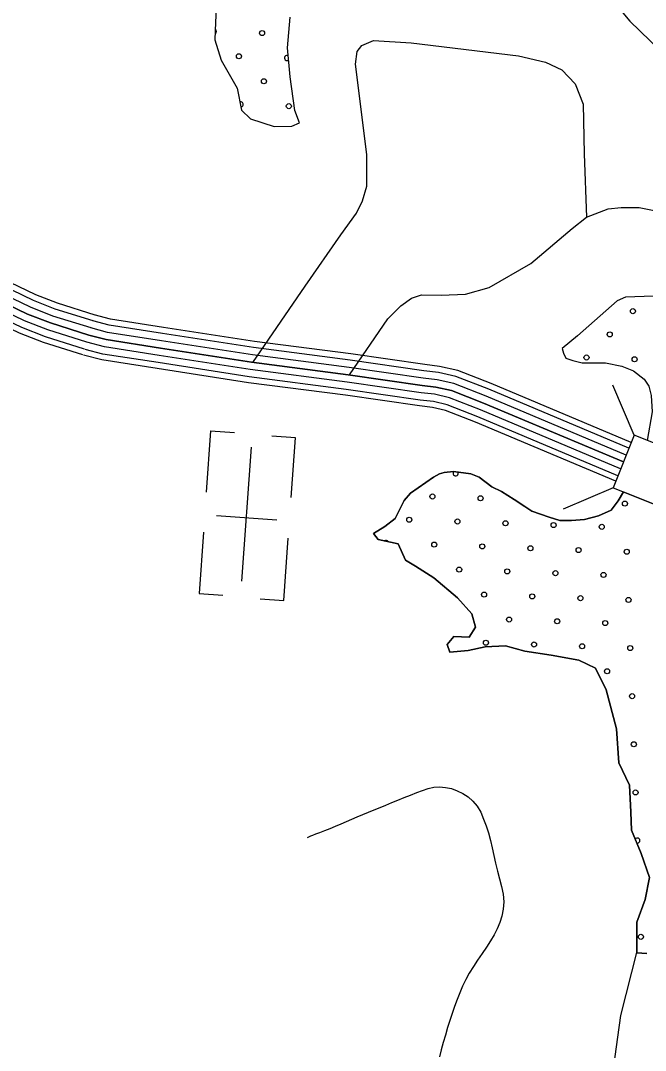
# Model space of a CAD drawing. Extents: x 1788175 to 1969470, y 584502 to 738744.
# Drawn here: x 1831913 to 1834530, y 706925 to 711238 of the extents above; entities that cross this region are included whole.
import ezdxf

# ---------------------------------------------------------------- set-up
doc = ezdxf.new("R2010")
doc.units = 0
for name, color, linetype in [('DESIGN - SCRATCH - User 1', 7, 'Continuous'), ('DESIGN - TRAFFIC CONTROL PERMANENT - Pavement Marking Text', 7, 'Continuous'), ('DESIGN - TRANSPORTATION - Edge of Traveled Way', 7, 'Continuous'), ('DESIGN - TRANSPORTATION - Text', 7, 'Continuous'), ('DESIGN - UTILITIES - Cable (Underground) with Text', 7, 'Continuous'), ('SURVEY - CONTOURS - Index with Text', 7, 'Continuous'), ('SURVEY - DRAINAGE - Storm Sewer', 7, 'Continuous'), ('SURVEY - TRANSPORTATION - Roads', 7, 'Continuous'), ('SURVEY - TRANSPORTATION - Roads Text', 7, 'Continuous')]:
    doc.layers.add(name, color=color, linetype=linetype)

msp = doc.modelspace()

# ---------------------------------------------------------------- linework, layer by layer
at = {"layer": 'DESIGN - SCRATCH - User 1'}
msp.add_line((1834438.6, 709263.7), (1834574.9, 709209.2), dxfattribs=at)
for points in [[(1832735.7, 711361.1), (1832729.7, 711231), (1832726.5, 711157), (1832753.2, 711072.5), (1832819.4, 710955.3), (1832838, 710862.9), (1832875.4, 710826.3), (1832975, 710794.8), (1833049.1, 710795.7), (1833081.3, 710809.3), (1833062.1, 710861.6), (1833042.3, 711002.1)], [(1834386.3, 711330.8), (1834464.9, 711235.5), (1834593, 711111.4), (1834746.7, 710957), (1834846.9, 710833.3), (1834881.6, 710752.7), (1835004.2, 710654.7), (1835113.7, 710621.1), (1835187, 710573.9), (1835261.5, 710472.7), (1835347.5, 710339.2), (1835437.1, 710183.7), (1835534.5, 710010), (1835594.5, 709885), (1835623.3, 709806.4), (1835614.7, 709766.5), (1835560.2, 709739.3), (1835482.3, 709746.4), (1835264.2, 709766), (1834857.6, 709888.5), (1834563.6, 710084.5), (1834446.1, 710079.6), (1834411.8, 710064.9), (1834246.2, 709918)], [(1833042.3, 711002.1), (1833030.2, 711124.5), (1833042.2, 711252.5)], [(1834246.2, 709918), (1834181.5, 709864), (1834186.4, 709844.4), (1834196.2, 709824.8), (1834225.6, 709815), (1834264.8, 709805.2), (1834313.8, 709805.2), (1834362.8, 709805.2), (1834431.4, 709790.5), (1834480.3, 709770.9), (1834524.4, 709736.6), (1834544, 709707.2), (1834553.8, 709668), (1834558.7, 709599.4), (1834538.2, 709479.8)], [(1833546.4, 709258.8), (1833642.6, 709325.1), (1833667, 709339.8), (1833686.6, 709344.7), (1833725.8, 709349.6), (1833799.3, 709339.8), (1833833.6, 709325.1), (1833887.5, 709285.9), (1833926.7, 709266.3), (1833980.6, 709232), (1834024.7, 709202.6), (1834054.1, 709183), (1834127.6, 709158.5), (1834171.7, 709143.8), (1834220.7, 709143.8), (1834274.6, 709148.7), (1834333.4, 709163.4), (1834387.3, 709187.9), (1834416.7, 709227.1), (1834438.6, 709263.7)], [(1834535.9, 707331), (1834493.7, 707333.3), (1834493.9, 707461.8), (1834529.5, 707557.4), (1834546.9, 707649.3), (1834512.5, 707749.9), (1834471.9, 707846.7), (1834469.1, 707922.8), (1834462.9, 708035), (1834418.3, 708129.8), (1834408.5, 708272.2), (1834365.1, 708435), (1834320.5, 708525.8), (1834250.9, 708558.9), (1834135.2, 708580.6), (1834025.4, 708596.3), (1833943.7, 708619.5), (1833859.5, 708614.7), (1833787.3, 708599.8), (1833711.1, 708592.9), (1833699.6, 708625.1), (1833728.1, 708658.7), (1833792.1, 708655.8), (1833818.8, 708697.5), (1833803.7, 708753.8), (1833742.7, 708820.8), (1833643.9, 708904.3), (1833566.6, 708953.5), (1833525, 708978.2), (1833494, 709046.7), (1833410.3, 709064), (1833390.7, 709090.3), (1833439.1, 709119.6), (1833481.7, 709153.1), (1833518.9, 709228.6), (1833546.4, 709258.8)]]:
    msp.add_lwpolyline(points, dxfattribs=at)
at = {"layer": 'DESIGN - TRAFFIC CONTROL PERMANENT - Pavement Marking Text'}
for centre in [(1832924.5, 711185.8), (1832827.4, 711088.7), (1832932, 710984.1), (1833036.5, 710879.6), (1834477.7, 710020.9), (1834380.6, 709923.8), (1834283.5, 709826.8), (1834485.1, 709819.3), (1833637.9, 709244.6), (1833839.5, 709237.2), (1834444.3, 709214.8), (1833540.8, 709147.6), (1833742.4, 709140.1), (1833944.1, 709132.6), (1834145.7, 709125.2), (1834347.3, 709117.7), (1833645.4, 709043), (1833847, 709035.6), (1834048.6, 709028.1), (1834250.2, 709020.6), (1834451.8, 709013.2), (1833749.9, 708938.5), (1833951.5, 708931), (1834153.1, 708923.6), (1834354.7, 708916.1), (1833854.4, 708834), (1834056.1, 708826.5), (1834257.7, 708819), (1834459.3, 708811.6), (1833959, 708729.4), (1834160.6, 708721.9), (1834362.2, 708714.5), (1833861.9, 708632.3), (1834063.5, 708624.9), (1834265.1, 708617.4), (1834466.7, 708609.9), (1834369.7, 708512.9), (1834474.2, 708408.3), (1834481.7, 708206.7), (1834489.1, 708005.1), (1834511.5, 707400.3)]:
    msp.add_circle(centre, 10.6, dxfattribs=at)
for centre, start, end in [((1832722.9, 711193.2), 296.8608, 58.2552), ((1833029, 711081.2), 64.7783, 306.51), ((1832834.9, 710887.1), 271.9822, 110.739), ((1833735, 709341.7), 133.9249, 30.8841), ((1833443.8, 709050.5), 26.0759, 130.6475), ((1834496.6, 707803.5), 257.5211, 147.9316)]:
    msp.add_arc(centre, 10.6, start, end, dxfattribs=at)
at = {"layer": 'DESIGN - TRANSPORTATION - Edge of Traveled Way'}
for points in [[(1832735.7, 711361.1), (1832729.7, 711231), (1832726.5, 711157), (1832753.2, 711072.5), (1832819.4, 710955.3), (1832838, 710862.9), (1832875.4, 710826.3), (1832975, 710794.8), (1833049.1, 710795.7), (1833081.3, 710809.3), (1833062.1, 710861.6), (1833042.3, 711002.1)], [(1834386.3, 711330.8), (1834464.9, 711235.5), (1834593, 711111.4), (1834746.7, 710957), (1834846.9, 710833.3), (1834881.6, 710752.7), (1835004.2, 710654.7), (1835113.7, 710621.1), (1835187, 710573.9), (1835261.5, 710472.7), (1835347.5, 710339.2), (1835437.1, 710183.7), (1835534.5, 710010), (1835594.5, 709885), (1835623.3, 709806.4), (1835614.7, 709766.5), (1835560.2, 709739.3), (1835482.3, 709746.4), (1835264.2, 709766), (1834857.6, 709888.5), (1834563.6, 710084.5), (1834446.1, 710079.6), (1834411.8, 710064.9), (1834246.2, 709918)], [(1833042.3, 711002.1), (1833030.2, 711124.5), (1833042.2, 711252.5)], [(1834246.2, 709918), (1834181.5, 709864), (1834186.4, 709844.4), (1834196.2, 709824.8), (1834225.6, 709815), (1834264.8, 709805.2), (1834313.8, 709805.2), (1834362.8, 709805.2), (1834431.4, 709790.5), (1834480.3, 709770.9), (1834524.4, 709736.6), (1834544, 709707.2), (1834553.8, 709668), (1834558.7, 709599.4), (1834538.2, 709479.8)], [(1834438.6, 709263.7), (1834416.7, 709227.1), (1834387.3, 709187.9), (1834333.4, 709163.4), (1834274.6, 709148.7), (1834220.7, 709143.8), (1834171.7, 709143.8), (1834127.6, 709158.5), (1834054.1, 709183), (1834024.7, 709202.6), (1833980.6, 709232), (1833926.7, 709266.3), (1833887.5, 709285.9), (1833833.6, 709325.1), (1833799.3, 709339.8), (1833725.8, 709349.6), (1833686.6, 709344.7), (1833667, 709339.8), (1833642.6, 709325.1), (1833546.4, 709258.8)], [(1833546.4, 709258.8), (1833518.9, 709228.6), (1833481.7, 709153.1), (1833439.1, 709119.6), (1833390.7, 709090.3), (1833410.3, 709064), (1833494, 709046.7), (1833525, 708978.2), (1833566.6, 708953.5), (1833643.9, 708904.3), (1833742.7, 708820.8), (1833803.7, 708753.8), (1833818.8, 708697.5), (1833792.1, 708655.8), (1833728.1, 708658.7), (1833699.6, 708625.1), (1833711.1, 708592.9), (1833787.3, 708599.8), (1833859.5, 708614.7), (1833943.7, 708619.5), (1834025.4, 708596.3), (1834135.2, 708580.6), (1834250.9, 708558.9), (1834320.5, 708525.8), (1834365.1, 708435), (1834408.5, 708272.2), (1834418.3, 708129.8), (1834462.9, 708035), (1834469.1, 707922.8), (1834471.9, 707846.7), (1834512.5, 707749.9), (1834546.9, 707649.3), (1834529.5, 707557.4), (1834493.9, 707461.8), (1834493.7, 707333.3), (1834535.9, 707331)]]:
    msp.add_lwpolyline(points, dxfattribs=at)
at = {"layer": 'DESIGN - TRANSPORTATION - Text'}
msp.add_lwpolyline([(1833482.5, 704449.1), (1833482.5, 704495.3), (1833493.8, 704581.3), (1833525, 704664.9), (1833598.1, 704734), (1833651.3, 704813.4), (1833699, 704922.8), (1833740.5, 705024.4), (1833767.4, 705078.1), (1833770.7, 705170.2), (1833764.3, 705272.4), (1833793.5, 705354.1), (1833871.1, 705461.1), (1833914.5, 705548.6), (1833977.1, 705720), (1834025.5, 705877.5), (1834087.4, 706006.8), (1834201.1, 706113.4), (1834276.6, 706214.5), (1834324.2, 706317.9), (1834346.1, 706441.8), (1834360.2, 706585.8), (1834427.5, 707071.5), (1834495.6, 707340.9)], dxfattribs=at)
at = {"layer": 'DESIGN - UTILITIES - Cable (Underground) with Text'}
for p, q in [((1832708.7, 709520.2), (1832690.4, 709262.7)), ((1832708.9, 709520.1), (1832808.2, 709513.1)), ((1833063.7, 709490.9), (1832965.7, 709497.9)), ((1833046, 709240.1), (1833063.9, 709490.9)), ((1832733.7, 709165.4), (1832986.7, 709147.4)), ((1832678.5, 709094.7), (1832660.3, 708838.7)), ((1833015.4, 708809.4), (1833033.9, 709069.6)), ((1832660.2, 708838.7), (1832759.7, 708831.6)), ((1832916, 708816.5), (1833014.8, 708809.5))]:
    msp.add_line(p, q, dxfattribs=at)
msp.add_lwpolyline([(1832839.7, 708889.5), (1832879.6, 709451.1)], dxfattribs=at)
at = {"layer": 'SURVEY - CONTOURS - Index with Text'}
for points in [[(1832217.3, 709980.2), (1832058.1, 710030), (1831966.7, 710065.9), (1831786.2, 710151.6), (1831354.4, 710362.6), (1831129.9, 710461.7), (1830973.6, 710513), (1830841.5, 710555.9), (1830697.7, 710588.9), (1830070.4, 710700.8), (1829721.2, 710749.9), (1829560.1, 710779.9), (1829226.2, 710855.1), (1828586, 710956.9), (1827794.3, 711098.7)], [(1832225, 710004.7), (1832066.7, 710054.3), (1831976.9, 710089.5), (1831797.4, 710174.8), (1831365.3, 710385.9), (1831139.1, 710485.8), (1830981.6, 710537.5), (1830848.3, 710580.7), (1830702.9, 710614.1), (1830074.5, 710726.2), (1829725.3, 710775.3), (1829565.2, 710805.1), (1829231.1, 710880.4), (1828590.3, 710982.2), (1827798.8, 711124)], [(1832208.1, 709950.6), (1832047.8, 710000.7), (1831954.4, 710037.4), (1831772.8, 710123.7), (1831341.4, 710334.5), (1831118.8, 710432.7), (1830964, 710483.6), (1830833.2, 710526), (1830691.5, 710558.6), (1830065.5, 710670.1), (1829716.2, 710719.3), (1829553.8, 710749.6), (1829220.4, 710824.7), (1828580.8, 710926.3), (1827788.8, 711068.1)], [(1832189.6, 709891.4), (1832027.2, 709942.2), (1831929.7, 709980.5), (1831745.8, 710067.8), (1831315.2, 710278.3), (1831096.5, 710374.8), (1830944.7, 710424.6), (1830816.7, 710466.2), (1830679.1, 710497.8), (1830055.8, 710608.9), (1829706.2, 710658.1), (1829541.3, 710688.8), (1829208.7, 710763.7), (1828570.5, 710865.2), (1827777.9, 711007.1)], [(1827783.4, 711037.6), (1828575.7, 710895.8), (1829214.5, 710794.2), (1829547.6, 710719.2), (1829711.2, 710688.7), (1830060.7, 710639.5), (1830685.3, 710528.2), (1830824.9, 710496.1), (1830954.4, 710454.1), (1831107.7, 710403.8), (1831328.3, 710306.4), (1831759.3, 710095.7), (1831942.1, 710008.9), (1832037.5, 709971.5), (1832198.8, 709921)], [(1832198.8, 709921), (1832037.5, 709971.5), (1831942.1, 710008.9), (1831759.3, 710095.7), (1831328.3, 710306.4), (1831107.7, 710403.8), (1830954.4, 710454.1), (1830824.9, 710496.1), (1830685.3, 710528.2), (1830060.7, 710639.5), (1829711.2, 710688.7), (1829547.6, 710719.2), (1829214.5, 710794.2), (1828575.7, 710895.8), (1827783.4, 711037.6)], [(1832180.3, 709861.9), (1832016.9, 709913), (1831917.4, 709952), (1831732.4, 710039.9), (1831302.2, 710250.2), (1831085.4, 710345.8), (1830935.1, 710395.2), (1830808.4, 710436.2), (1830672.9, 710467.4), (1830050.9, 710578.3), (1829701.2, 710627.5), (1829535.1, 710658.4), (1829202.8, 710733.3), (1828565.3, 710834.6), (1827772.5, 710976.6)], [(1832173, 709838.3), (1832008.7, 709889.6), (1831907.6, 709929.3), (1831721.7, 710017.6), (1831291.7, 710227.7), (1831076.6, 710322.7), (1830927.5, 710371.7), (1830801.8, 710412.4), (1830668, 710443.2), (1830047, 710553.9), (1829697.2, 710603.1), (1829530.1, 710634.2), (1829198.2, 710709), (1828561.2, 710810.2), (1827768.2, 710952.2)], [(1834460.8, 709447), (1833874.8, 709693.7), (1833736.5, 709747.7), (1833663, 709764.5), (1833602.6, 709771.7), (1833293.3, 709816.2), (1832888.3, 709868.2), (1832507.8, 709927.8), (1832283.4, 709962.7), (1832214.8, 709980.9)], [(1834470.4, 709470.9), (1833884.5, 709717.6), (1833744.1, 709772.4), (1833667.4, 709789.9), (1833605.9, 709797.2), (1833296.8, 709841.7), (1832891.9, 709893.7), (1832511.7, 709953.2), (1832288.7, 709987.9), (1832221.4, 710005.8)], [(1834449.3, 709418.2), (1833863.1, 709665), (1833727.4, 709718), (1833657.7, 709733.9), (1833598.5, 709740.9), (1833289.2, 709785.5), (1832883.9, 709837.5), (1832503, 709897.2), (1832277, 709932.3), (1832206.8, 709951)], [(1834426.3, 709360.7), (1833839.8, 709607.6), (1833709.1, 709658.6), (1833647.1, 709672.7), (1833590.4, 709679.4), (1833280.8, 709724.1), (1832875.1, 709776.1), (1832493.4, 709835.9), (1832264.2, 709871.6), (1832190.9, 709891.1)], [(1834437.8, 709389.5), (1833851.5, 709636.3), (1833718.2, 709688.3), (1833652.4, 709703.3), (1833594.5, 709710.2), (1833285, 709754.8), (1832879.5, 709806.8), (1832498.2, 709866.5), (1832270.6, 709901.9), (1832198.8, 709921)], [(1832198.8, 709921), (1832270.6, 709901.9), (1832498.2, 709866.5), (1832879.5, 709806.8), (1833285, 709754.8), (1833594.5, 709710.2), (1833652.4, 709703.3), (1833718.2, 709688.3), (1833851.5, 709636.3), (1834437.8, 709389.5)], [(1834414.8, 709331.9), (1833828.2, 709578.8), (1833700, 709628.9), (1833641.8, 709642.1), (1833586.4, 709648.7), (1833276.6, 709693.4), (1832870.8, 709745.5), (1832488.6, 709805.3), (1832257.8, 709841.2), (1832182.9, 709861.1)], [(1834405.6, 709308.9), (1833818.9, 709555.9), (1833692.7, 709605.2), (1833637.6, 709617.7), (1833583.2, 709624.2), (1833273.3, 709668.9), (1832867.3, 709721), (1832484.8, 709780.9), (1832252.7, 709817), (1832176.6, 709837.2)]]:
    msp.add_lwpolyline(points, dxfattribs=at)
at = {"layer": 'SURVEY - DRAINAGE - Storm Sewer'}
for p, q in [((1834482.8, 709501.9), (1834393.3, 709710.7)), ((1834394.6, 709281.3), (1834185.8, 709191.9))]:
    msp.add_line(p, q, dxfattribs=at)
msp.add_lwpolyline([(1834394.6, 709281.3), (1834615.2, 709193.1), (1834703.4, 709413.7), (1834482.8, 709501.9)], close=True, dxfattribs=at)
at = {"layer": 'SURVEY - TRANSPORTATION - Roads'}
for points in [[(1832885.2, 709806.1), (1833104.7, 710126), (1833254.1, 710340.1), (1833319.6, 710431.2), (1833344.4, 710482.9), (1833363.4, 710544.7), (1833363.4, 710676.9), (1833315.3, 711056.2), (1833322.2, 711108.1), (1833342.6, 711133.9), (1833390.9, 711155.2), (1833548.9, 711144.9), (1833998.3, 711090.2), (1834112, 711064.5), (1834179.5, 711031.4), (1834236.6, 710972.5), (1834269.3, 710887.9), (1834274.1, 710679.5), (1834283.7, 710414.8)], [(1833290.6, 709754), (1833450.7, 709988.7), (1833505.6, 710044), (1833550.2, 710075.3), (1833592.4, 710088.7), (1833674.4, 710087.5), (1833776.6, 710092), (1833875.1, 710120.6), (1834050.8, 710220.2), (1834223.2, 710367.8), (1834284, 710415), (1834374.6, 710449.7), (1834428.7, 710454.9), (1834504.7, 710455.8), (1834566.6, 710442.9), (1834869, 710326.3), (1834908.6, 710301.7), (1834941.7, 710245.1), (1834982.7, 710176.4), (1835057.9, 710121.2), (1835353, 709953.5)], [(1833114.4, 707815.8), (1833129.1, 707823.2), (1833136.5, 707826.5), (1833149.1, 707831.3), (1833166.1, 707837.7), (1833186.6, 707845.1), (1833209.4, 707853.9), (1833232.5, 707863.6), (1833255.1, 707873.9), (1833278, 707883.9), (1833300.7, 707893.2), (1833323.2, 707902.8), (1833346.4, 707912.7), (1833369.7, 707922.5), (1833394.2, 707932.2), (1833418.4, 707941.9), (1833442.3, 707952.4), (1833467.5, 707962.7), (1833493.5, 707973.4), (1833520.2, 707983.7), (1833546.6, 707994), (1833572.2, 708004.3), (1833596.8, 708013.3), (1833620.4, 708021.5), (1833643.6, 708027.3), (1833667.7, 708028.1), (1833692.6, 708026.5), (1833717.5, 708021.1), (1833742, 708012.3), (1833765.7, 708001), (1833788, 707986.2), (1833807.2, 707968.8), (1833826, 707947), (1833840.7, 707922.4), (1833851.8, 707893.6), (1833863.1, 707865.5), (1833872.5, 707835.5), (1833880.8, 707804.3), (1833888.5, 707773.1), (1833895.6, 707741), (1833902.8, 707708.5), (1833910.9, 707675.9), (1833919.3, 707643.4), (1833927.6, 707611.1), (1833934.1, 707579.2), (1833936.6, 707547.6), (1833934.8, 707516.6), (1833929.3, 707487.3), (1833920.9, 707459.9), (1833909.8, 707433.9), (1833896.8, 707408.7), (1833881.5, 707383.4), (1833864.3, 707357.1), (1833846, 707330.2), (1833827.4, 707302.9), (1833809.4, 707275.6), (1833792.5, 707248.7), (1833777.5, 707221.7), (1833764.2, 707194), (1833752.1, 707166.1), (1833740.9, 707138), (1833730.3, 707109.2), (1833720.6, 707079.9), (1833711.1, 707050.2), (1833701.6, 707020), (1833692.3, 706989.1), (1833683.4, 706958.2), (1833675.1, 706927.8), (1833667.5, 706897.6)]]:
    msp.add_lwpolyline(points, dxfattribs=at)
at = {"layer": 'SURVEY - TRANSPORTATION - Roads Text'}
msp.add_lwpolyline([(1827783.4, 711037.6), (1828575.7, 710895.8), (1829214.5, 710794.2), (1829547.6, 710719.2), (1829711.2, 710688.7), (1830060.7, 710639.5), (1830685.3, 710528.2), (1830824.9, 710496.1), (1830954.4, 710454.1), (1831107.7, 710403.8), (1831328.3, 710306.4), (1831759.3, 710095.7), (1831942.1, 710008.9), (1832037.5, 709971.5), (1832198.8, 709921)], dxfattribs=at)

doc.saveas('drawing.dxf')
